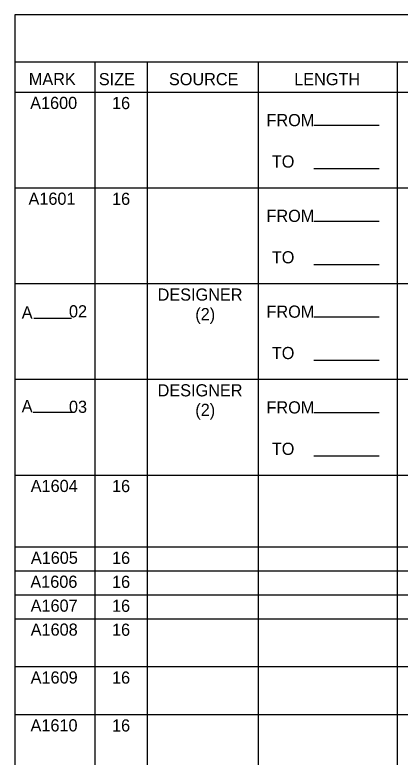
# Model space of a CAD drawing. Extents: x -5022 to -159, y 1126 to 7226.
# Drawn here: x -2118.1 to -2023, y 3304 to 3487.1 of the extents above; entities that cross this region are included whole.
import ezdxf

# ---------------------------------------------------------------- set-up
doc = ezdxf.new("R2010")
doc.units = 0
doc.layers.add('2', color=7, linetype='Continuous')
doc.layers.add('5', color=7, linetype='Continuous')

msp = doc.modelspace()

# ---------------------------------------------------------------- linework, layer by layer
at = {"layer": '2'}
for p, q in [((-1332.13, 3487.14), (-2118.13, 3487.14)), ((-2118.13, 3487.14), (-2118.13, 2923.14))]:
    msp.add_line(p, q, dxfattribs=at)
at = {"layer": '5'}
for p, q in [((-2118.13, 3474), (-2118.13, 3131.47)), ((-2117.87, 3475.55), (-1331.87, 3475.55)), ((-2098.36, 3475.55), (-2098.36, 3131.47)), ((-2085.48, 3475.55), (-2085.48, 3131.47)), ((-2058.11, 3475.55), (-2058.11, 3131.47)), ((-2023.8, 3475.55), (-2023.8, 3131.47)), ((-2118.13, 3468.1), (-1332.13, 3468.1)), ((-2044.38, 3459.88), (-2028.25, 3459.88)), ((-2044.38, 3449.2), (-2028.25, 3449.2)), ((-2118.13, 3444.48), (-1332.13, 3444.48)), ((-2044.38, 3436.26), (-2028.25, 3436.26)), ((-2044.38, 3425.58), (-2028.25, 3425.58)), ((-2118.13, 3420.85), (-1332.13, 3420.85)), ((-2113.41, 3412.29), (-2104.13, 3412.29)), ((-2044.38, 3412.63), (-2028.25, 3412.63)), ((-2044.38, 3401.95), (-2028.25, 3401.95)), ((-2118.13, 3397.23), (-1332.13, 3397.23)), ((-2113.58, 3389.11), (-2103.99, 3389.11)), ((-2044.38, 3389.01), (-2028.25, 3389.01)), ((-2044.38, 3378.33), (-2028.25, 3378.33)), ((-2118.13, 3373.61), (-1332.13, 3373.61)), ((-2118.13, 3355.89), (-1332.13, 3355.89)), ((-2118.13, 3349.99), (-1332.13, 3349.99)), ((-2118.13, 3344.08), (-1332.13, 3344.08)), ((-2118.13, 3338.17), (-1332.13, 3338.17)), ((-2118.13, 3326.36), (-1332.13, 3326.36)), ((-2118.13, 3314.55), (-1332.13, 3314.55))]:
    msp.add_line(p, q, dxfattribs=at)

# ---------------------------------------------------------------- texts
at = {"layer": '2'}
for s, p in [('MARK', (-2114.68, 3469.81)), ('SIZE', (-2097.41, 3469.78)), ('SOURCE', (-2080.11, 3469.78)), ('LENGTH', (-2049.19, 3469.78)), ('A1600', (-2114.35, 3463.91)), ('16', (-2094.15, 3463.88)), ('FROM     ', (-2056.03, 3459.67)), ('TO       ', (-2054.72, 3449.45)), ('A1601', (-2114.76, 3440.28)), ('16', (-2094.15, 3440.25)), ('FROM     ', (-2056.03, 3436.05)), ('TO       ', (-2054.72, 3425.83)), ('DESIGNER', (-2082.9, 3416.63)), (' 02', (-2105.89, 3412.5)), ('FROM     ', (-2056.03, 3412.42)), ('A  ', (-2116.43, 3412.21)), ('(2)', (-2073.6, 3411.81)), ('TO       ', (-2054.72, 3402.21)), ('DESIGNER', (-2082.9, 3393.01)), ('A  ', (-2116.43, 3389.11)), (' 03', (-2105.89, 3388.95)), ('FROM     ', (-2056.03, 3388.8)), ('(2)', (-2073.6, 3388.19)), ('TO       ', (-2054.72, 3378.58)), ('A1604', (-2114.21, 3369.42)), ('16', (-2094.15, 3369.39)), ('A1605', (-2114.18, 3351.7)), ('16', (-2094.15, 3351.67)), ('A1606', (-2114.3, 3345.79)), ('16', (-2094.15, 3345.76)), ('A1607', (-2114.23, 3339.89)), ('16', (-2094.15, 3339.86)), ('A1608', (-2114.22, 3333.98)), ('16', (-2094.15, 3333.95)), ('A1609', (-2114.23, 3322.17)), ('16', (-2094.15, 3322.14)), ('A1610', (-2114.26, 3310.36)), ('16', (-2094.15, 3310.33))]:
    msp.add_text(s, height=3, dxfattribs=at).set_placement(p)

doc.saveas('drawing.dxf')
